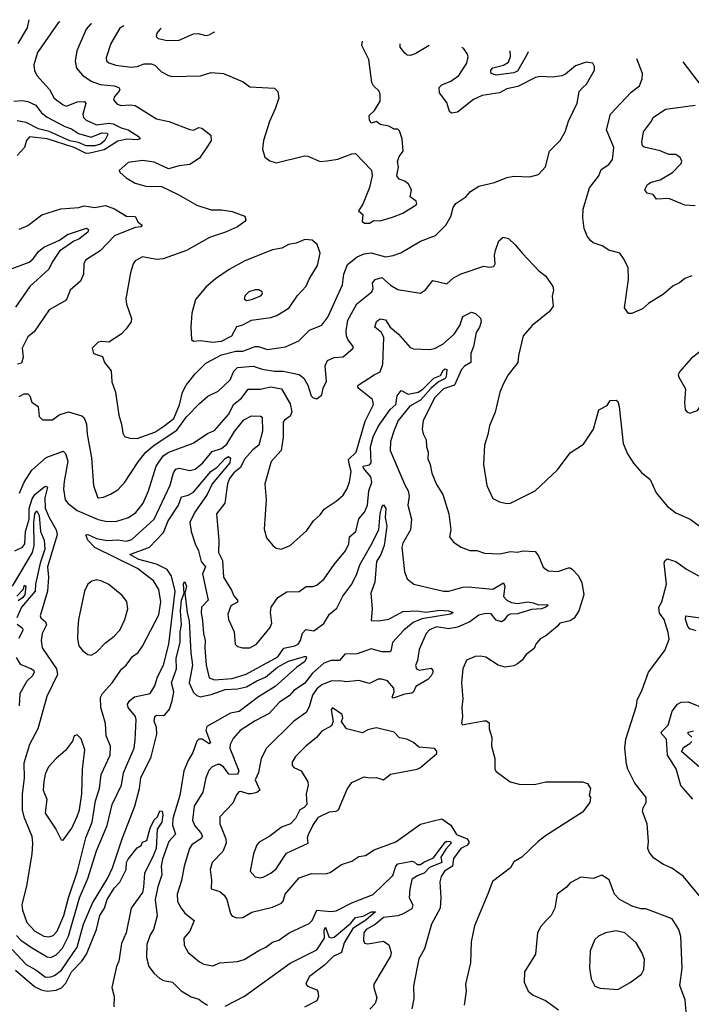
# Model space of a CAD drawing. Extents: x 1268547 to 1425625, y 515768 to 616754.
# Tile 405 of 507: x 1353988 to 1357802, y 605330 to 610921. Entities that reach past the tile are written whole.
import ezdxf

# ---------------------------------------------------------------- set-up
doc = ezdxf.new("R2010")
doc.units = 0

msp = doc.modelspace()

# ---------------------------------------------------------------- linework, layer by layer
at = {"layer": '0CON10XD'}
for points in [[(1354216.9, 610909.5), (1354207.4, 610902.6), (1354088.9, 610735), (1354069.4, 610665), (1354073.2, 610633.2), (1354085.7, 610605), (1354157.8, 610525), (1354184.5, 610475), (1354235, 610436.7), (1354255, 610430.8), (1354315, 610454.4), (1354356.1, 610456.1), (1354363.2, 610445), (1354346.2, 610385), (1354351.2, 610365), (1354365, 610349.7), (1354425, 610324.8), (1354495, 610332.6), (1354519.2, 610329.2), (1354565, 610306.3), (1354605, 610295.9), (1354666.5, 610255), (1354673.1, 610245), (1354655, 610239.5), (1354596.9, 610243.1), (1354545, 610230.6), (1354467.6, 610182.4), (1354386.9, 610163.1), (1354365, 610160.8), (1354296.9, 610195), (1354145, 610244.2), (1354045, 610255.6), (1354027.5, 610235), (1354015.4, 610194.6), (1353975, 610150.6)], [(1354039.8, 610921), (1354030.7, 610875), (1353978, 610785)], [(1354395.9, 610898), (1354390.6, 610895), (1354365, 610867.1), (1354313.8, 610745), (1354302.7, 610685), (1354311.5, 610645), (1354345.3, 610605.3), (1354395, 610571.5), (1354445, 610552.6), (1354524.5, 610544.5), (1354551.5, 610535), (1354557.1, 610525), (1354553.1, 610515), (1354526.2, 610485), (1354520.6, 610465), (1354541.2, 610441.2), (1354565, 610433.5), (1354615, 610437.5), (1354645, 610432.9), (1354765, 610358.5), (1354835, 610342.9), (1354955, 610298.1), (1354975, 610294.4), (1355005, 610309.1), (1355022.5, 610305), (1355074.4, 610264.4), (1355075.7, 610234.3), (1355057.5, 610205), (1355010, 610135), (1354955, 610099.2), (1354895, 610092), (1354834.4, 610074.4), (1354752.4, 610112.4), (1354685, 610121.4), (1354605, 610109.2), (1354553.3, 610065), (1354556.7, 610055), (1354593.2, 610023.2), (1354643.6, 609993.6), (1354705, 609975.6), (1354793.4, 609973.4), (1354888.3, 609928.3), (1354995, 609868), (1355075, 609840.8), (1355135, 609840.8), (1355195, 609832), (1355267.5, 609805), (1355272.5, 609785), (1355266.2, 609775), (1355226.2, 609745), (1355156.4, 609713.6), (1355066, 609685), (1354935, 609610.8), (1354803.4, 609563.4), (1354765, 609559.1), (1354685, 609574.2), (1354645, 609552.5), (1354633.1, 609535), (1354617.4, 609482.6), (1354591.9, 609335), (1354595.6, 609305), (1354624.2, 609225), (1354621.2, 609205), (1354594, 609165), (1354565, 609136), (1354495, 609090), (1354455, 609094), (1354435, 609090), (1354400, 609055), (1354407.5, 609025), (1354458, 609008), (1354470.8, 608975), (1354507.3, 608927.3), (1354510.8, 608865), (1354533.1, 608805), (1354552.1, 608675), (1354567.1, 608625), (1354573.9, 608573.9), (1354584.2, 608555), (1354613.8, 608543.8), (1354655, 608543.4), (1354755, 608578.4), (1354807.9, 608612.1), (1354863.2, 608656.8), (1354895.9, 608734.1), (1354912.1, 608805), (1354934.3, 608845.7), (1354985, 608910), (1355045, 608970.7), (1355135, 609018), (1355215, 609038.2), (1355255, 609038), (1355325, 609065.3), (1355345, 609065.3), (1355395, 609049.1), (1355497.2, 609062.8), (1355573, 609097), (1355635, 609158.1), (1355704.6, 609185.4), (1355738.3, 609231.7), (1355821.2, 609415), (1355829.4, 609475), (1355849.6, 609530.4), (1355904.4, 609575), (1355945, 609591.1), (1355985, 609596.2), (1356065, 609574.7), (1356108.6, 609581.4), (1356152.6, 609597.4), (1356265, 609662.5), (1356350, 609695), (1356408, 609755), (1356437.2, 609802.8), (1356450.8, 609855), (1356465, 609878), (1356522, 609915), (1356548.8, 609945), (1356595, 609975.6), (1356685, 609997.1), (1356754.5, 610025.5), (1356795, 610032), (1356885, 610028.6), (1356935, 610042), (1356974.5, 610085.5), (1356998.1, 610175), (1357057.1, 610235), (1357086.3, 610283.7), (1357104.6, 610345.4), (1357155, 610446.2), (1357165, 610513.8), (1357185, 610534.4), (1357206.4, 610555), (1357253.3, 610635), (1357253.1, 610655), (1357243.3, 610673.3), (1357205, 610680.6), (1357145, 610658.6), (1357088.6, 610611.4), (1357067.8, 610602.2), (1357015, 610594), (1356945, 610597.7), (1356917, 610593), (1356817.9, 610542.1), (1356755, 610527.5), (1356713.3, 610505), (1356615, 610490), (1356565, 610466.9), (1356475, 610395.2), (1356440.1, 610390.1), (1356429.1, 610399.1), (1356415, 610450), (1356371.9, 610505), (1356370, 610535), (1356385, 610551.4), (1356437.7, 610572.3), (1356481.5, 610605), (1356526.9, 610675), (1356535, 610710), (1356532, 610725), (1356510.8, 610755), (1356499.4, 610762.2)], [(1354579.2, 610886.1), (1354557.4, 610872.6), (1354505.5, 610785), (1354480, 610705), (1354482.3, 610687.7), (1354495.3, 610675.3), (1354535, 610661.8), (1354621.7, 610651.7), (1354655, 610655.4), (1354695, 610670.8), (1354735, 610670.5), (1354755, 610662.5), (1354793.8, 610625), (1354833.2, 610603.2), (1354855, 610598.6), (1355015, 610603.1), (1355075, 610621.1), (1355145, 610615.5), (1355258, 610568), (1355295, 610540), (1355435, 610532), (1355453.9, 610513.9), (1355459.2, 610475), (1355440, 610415), (1355407.2, 610342.8), (1355372.5, 610235), (1355367.5, 610185), (1355381.2, 610141.2), (1355408.8, 610118.8), (1355445, 610108.8), (1355605, 610148.8), (1355625, 610146.2), (1355695, 610116.4), (1355735, 610118.8), (1355795, 610128.8), (1355875, 610160), (1355895, 610160.8), (1355986.9, 610066.9), (1355989.2, 610035), (1355975, 609967.5), (1355936.5, 609873.5), (1355912.5, 609835), (1355937.5, 609815), (1355933.8, 609775), (1355946.1, 609766.1), (1355975, 609766), (1355999.4, 609780.6), (1356035, 609779.1), (1356105, 609799.1), (1356165, 609821.5), (1356240.3, 609869.7), (1356244.2, 609875.8), (1356239.8, 609889.8), (1356206.2, 609915), (1356214, 609955), (1356196.5, 609986.5), (1356175, 610004), (1356143.3, 610015), (1356130, 610035), (1356138.8, 610085), (1356133.3, 610115), (1356143.8, 610145), (1356165.7, 610175), (1356160.6, 610245), (1356145, 610290), (1356135, 610300), (1356115, 610300), (1356085, 610315.7), (1356035.8, 610325.8), (1356015, 610342.5), (1355985, 610332.5), (1355975, 610350), (1355973.9, 610376.1), (1356003.3, 610405), (1356035, 610457.5), (1356036.1, 610496.1), (1356030, 610515), (1355997.5, 610545), (1355987.5, 610565), (1355971.5, 610695), (1355931.2, 610775), (1355935.7, 610798.6)], [(1354792.7, 610872.4), (1354783.5, 610865), (1354767.5, 610845), (1354763.3, 610825), (1354775, 610814.6), (1354825, 610803.2), (1354895, 610804.7), (1354975, 610840), (1355002.7, 610842.7), (1355045, 610832), (1355065, 610834.2), (1355090, 610850), (1355097.5, 610852.7)], [(1356313.3, 610774.2), (1356235, 610726.7), (1356205, 610717.5), (1356189.5, 610719.5), (1356175, 610730), (1356148.6, 610765), (1356148.6, 610784.8)], [(1356875.4, 610737.9), (1356869.2, 610720.8), (1356815, 610628.2), (1356795, 610619.7), (1356695, 610605.7), (1356666.2, 610615), (1356663.8, 610635), (1356675, 610647.1), (1356735, 610662.6), (1356765, 610679.6), (1356775, 610712.5), (1356773.8, 610744.5)], [(1357805, 609465.8), (1357765, 609451.4), (1357735, 609425.8), (1357700, 609410), (1357645, 609361.9), (1357560, 609310), (1357525, 609280), (1357465, 609253.3), (1357445, 609252.5), (1357423.9, 609283.9), (1357445.7, 609445.7), (1357443.3, 609513.3), (1357416.7, 609565), (1357396.1, 609596.1), (1357335, 609612.9), (1357296.8, 609636.8), (1357245, 609654.2), (1357231.2, 609665), (1357211.7, 609691.7), (1357194.3, 609735), (1357187.1, 609795), (1357189.2, 609845), (1357223.8, 609966.2), (1357277.5, 610035), (1357290.5, 610069.5), (1357335, 610099.4), (1357355, 610126.7), (1357361.9, 610195), (1357320.9, 610295), (1357343.8, 610385), (1357460.7, 610509.3), (1357508, 610545), (1357524.3, 610585), (1357525.7, 610615), (1357492.2, 610698.1)], [(1357861.2, 610545), (1357755.8, 610681.1)], [(1353955, 610457.4), (1354001.7, 610461.7), (1354035, 610456.5), (1354079.2, 610435), (1354112.8, 610392.8), (1354145, 610367.8), (1354245, 610314.7), (1354281.8, 610301.8), (1354321.5, 610275), (1354395, 610254.2), (1354455, 610277.6), (1354485, 610276.7), (1354488.1, 610268.1), (1354472, 610235), (1354446.5, 610215), (1354415.5, 610204.5), (1354365, 610203.8), (1354322.7, 610222.7), (1354272.7, 610232.7), (1354155.9, 610285.9), (1354095, 610300.7), (1354025, 610336.7), (1353975, 610346.4)], [(1357825, 609864.3), (1357765, 609868.6), (1357675, 609905.6), (1357605, 609901.2), (1357585, 609927.5), (1357552.5, 609935), (1357538.8, 609955), (1357554.3, 609985.7), (1357575, 609999.2), (1357625, 610011.4), (1357696.5, 610053.5), (1357745.6, 610105), (1357748.3, 610118.3), (1357739.1, 610139.1), (1357715, 610155.7), (1357675, 610156), (1357625, 610176.2), (1357535, 610196.2), (1357526.2, 610205), (1357522, 610225), (1357531.2, 610285), (1357575.7, 610344.3), (1357585, 610366.2), (1357655, 610412.2), (1357825, 610435.8)], [(1353985, 609730.8), (1354035, 609752.2), (1354115, 609812.2), (1354222.4, 609847.6), (1354325, 609854.7), (1354355, 609864.7), (1354415, 609854.6), (1354475, 609865.2), (1354527.2, 609847.2), (1354595.2, 609805.2), (1354645, 609803.1), (1354661.3, 609771.3), (1354684.5, 609755), (1354675.6, 609745), (1354645, 609741.8), (1354526.5, 609693.5), (1354445, 609608.9), (1354361.4, 609555), (1354352.5, 609535), (1354350.4, 609475), (1354333.4, 609436.6), (1354274.2, 609385), (1354256, 609335), (1354246.2, 609325), (1354155, 609273.3), (1354071.1, 609148.9), (1354035, 609120), (1354003.1, 609055), (1354008, 609005), (1353999.2, 608970.8), (1353975.9, 608964.1)], [(1353915, 609496.4), (1354041.8, 609545), (1354065, 609562.8), (1354095, 609604.7), (1354125, 609628.8), (1354215, 609668.1), (1354259.1, 609700.9), (1354322.5, 609722.5), (1354367.6, 609737.6), (1354379.2, 609729.2), (1354374.7, 609715), (1354325.1, 609674.9), (1354295, 609664.1), (1354215, 609606), (1354172.9, 609545), (1354153.4, 609505), (1354045.4, 609405), (1353965, 609288.9)], [(1353985, 608781.2), (1354013, 608797), (1354035, 608796), (1354045.8, 608785), (1354058.3, 608748.3), (1354094.2, 608724.2), (1354098.5, 608668.5), (1354118.3, 608648.3), (1354175, 608648.1), (1354211.9, 608678.1), (1354265.7, 608694.3), (1354340.9, 608670.9), (1354355, 608660), (1354368.5, 608625), (1354372.1, 608567.9), (1354396.8, 608433.2), (1354406.8, 608275), (1354429.6, 608209.6), (1354435.5, 608205.5), (1354465, 608209.3), (1354505, 608226.1), (1354545, 608251.5), (1354585.6, 608295), (1354660.5, 608409.5), (1354704.7, 608465), (1354751.8, 608505), (1354880.2, 608589.8), (1354935, 608665.5), (1355008.8, 608741.2), (1355056.1, 608783.9), (1355115, 608812.2), (1355183.6, 608876.4), (1355203.6, 608925), (1355225, 608946.6), (1355315, 608952.6), (1355365, 608936.2), (1355435, 608924.3), (1355485, 608924.8), (1355576.2, 608906.2), (1355602.9, 608885), (1355624.4, 608845), (1355644, 608785), (1355655, 608773.8), (1355675, 608768.8), (1355705, 608790), (1355711.7, 608828.3), (1355731.3, 608868.7), (1355722.9, 608955), (1355737.1, 608985), (1355775, 609002.5), (1355825, 609005.8), (1355882, 609055), (1355882.5, 609065), (1355852.3, 609105), (1355844.6, 609125.4), (1355841.8, 609155), (1355852.4, 609215), (1355902.2, 609307.8), (1355987.3, 609375), (1355995.4, 609395), (1355992.1, 609425), (1356007.1, 609445), (1356045, 609456.6), (1356095, 609413.1), (1356135, 609388.1), (1356265, 609368), (1356293.6, 609386.4), (1356335, 609440.8), (1356415, 609420.6), (1356452, 609455), (1356495, 609478), (1356625, 609520.8), (1356655, 609516), (1356680.5, 609519.5), (1356689.2, 609535), (1356684.5, 609584.5), (1356690.5, 609609.5), (1356710, 609665), (1356734.5, 609685.5), (1356765, 609678.1), (1356803, 609643), (1356843.1, 609593.1), (1356937.5, 609495), (1356975.5, 609465.5), (1357015.4, 609405.4), (1357019.4, 609385), (1357011.4, 609351.4), (1357017.1, 609295), (1356996.6, 609263.4), (1356898, 609185), (1356848, 609125), (1356821.2, 609015), (1356817.5, 608975), (1356763.1, 608905), (1356736, 608855), (1356715.7, 608805), (1356688, 608692), (1356655.5, 608615), (1356647.8, 608565), (1356628.9, 608505), (1356623.3, 608395), (1356640.6, 608275), (1356675, 608202.5), (1356712.6, 608182.6), (1356755, 608173.3), (1356775, 608175.7), (1356836.7, 608205), (1356916, 608245), (1357042, 608365), (1357115, 608461.2), (1357189.5, 608510.5), (1357246.7, 608595), (1357277.5, 608705), (1357325, 608730), (1357341.7, 608758.3), (1357375, 608760), (1357385, 608752.5), (1357391.9, 608725), (1357415.6, 608515), (1357440, 608455), (1357475, 608403.3), (1357520.3, 608350.3), (1357569.3, 608309.3), (1357603.3, 608235), (1357665, 608158.6), (1357715, 608120), (1357795.4, 608085.4), (1357870.3, 608030.3)], [(1355085, 609090), (1355115, 609094), (1355135, 609096), (1355194, 609125), (1355221.9, 609178.1), (1355255, 609187.5), (1355305, 609214.1), (1355415, 609229.6), (1355449.1, 609240.9), (1355518.1, 609285), (1355565.3, 609354.7), (1355615, 609407.1), (1355632.5, 609447.5), (1355679.6, 609525), (1355695.6, 609595), (1355676.9, 609645), (1355649.3, 609669.3), (1355607.4, 609672.6), (1355558.7, 609651.3), (1355515, 609643.6), (1355476.3, 609623.7), (1355425, 609614.7), (1355267.7, 609552.3), (1355177.8, 609502.2), (1355100, 609450), (1355045, 609402.9), (1354987.3, 609332.7), (1354966.5, 609255), (1354960, 609175), (1354964.3, 609104.3), (1354975, 609096.2), (1355015, 609099.2), (1355085, 609090)], [(1355276.7, 609326.7), (1355305, 609332.5), (1355356.9, 609353.1), (1355366.5, 609365), (1355365.4, 609375.4), (1355346.9, 609386.9), (1355325, 609387.3), (1355290, 609375), (1355268.9, 609355), (1355263.1, 609335), (1355276.7, 609326.7)], [(1353987.4, 608232.6), (1354013.8, 608295), (1354057.4, 608362.6), (1354138.6, 608435), (1354235, 608471.5), (1354248.5, 608458.5), (1354262.5, 608415), (1354240.6, 608299.4), (1354237.2, 608255), (1354247.3, 608195), (1354262.9, 608172.9), (1354314.1, 608134.1), (1354435, 608083.5), (1354475, 608074), (1354535, 608071.2), (1354606.6, 608093.4), (1354648, 608122), (1354688.9, 608175), (1354720, 608245), (1354763.6, 608385), (1354802.6, 608445), (1354835, 608465.2), (1354973.7, 608516.3), (1355055, 608571.8), (1355095, 608587.8), (1355175, 608680), (1355205, 608737.9), (1355248.6, 608771.4), (1355285, 608823.6), (1355355, 608823.7), (1355379.3, 608829.3), (1355415, 608836.2), (1355475.5, 608825.5), (1355525, 608740.4), (1355534.8, 608695), (1355525, 608668.8), (1355492.4, 608647.6), (1355483.8, 608635), (1355485, 608550), (1355473.2, 608475), (1355417, 608413), (1355380.9, 608285), (1355388.1, 608195), (1355377.5, 608027.5), (1355389.3, 607979.3), (1355426.7, 607935), (1355445, 607920), (1355474.1, 607914.1), (1355525, 607936), (1355619.8, 608020.2), (1355656, 608075), (1355695, 608108.8), (1355717.9, 608142.1), (1355785, 608186), (1355825, 608220.8), (1355846.7, 608255), (1355860.5, 608295), (1355871.2, 608355), (1355859, 608399), (1355856.5, 608423.5), (1355898.8, 608465), (1355949.7, 608640.3), (1355997.3, 608735), (1355991.4, 608765), (1355916.9, 608825), (1355908.6, 608835), (1355910, 608845), (1356000.6, 608905), (1356035, 608921.1), (1356051.4, 608965), (1356056.8, 609116.8), (1356043.8, 609143.8), (1356004.5, 609175), (1356015, 609206.9), (1356035, 609222.2), (1356065, 609217.5), (1356091.8, 609175), (1356140, 609135), (1356205, 609058.6), (1356225, 609051.9), (1356315, 609047.5), (1356345, 609054.2), (1356392.1, 609077.9), (1356455, 609135.6), (1356487.8, 609185), (1356504.6, 609235.4), (1356555, 609260.6), (1356576.7, 609253.3), (1356605.3, 609225.3), (1356608.6, 609205), (1356599.7, 609175), (1356580, 609145), (1356565.3, 609065), (1356550.5, 609025), (1356551.1, 608975), (1356515, 608953.5), (1356497.9, 608935), (1356457.1, 608845), (1356395, 608824.2), (1356346.7, 608775), (1356279.4, 608645), (1356273.3, 608595), (1356278.9, 608568.9), (1356297.1, 608535), (1356298.9, 608495), (1356307.8, 608465), (1356307, 608427), (1356320, 608395), (1356329.4, 608345), (1356355, 608282), (1356390.5, 608225), (1356425.8, 608115), (1356437.5, 608025), (1356430, 607985), (1356451.2, 607955), (1356495, 607926), (1356545, 607906), (1356585, 607907.5), (1356628.3, 607891.7), (1356715, 607888.6), (1356775, 607900.6), (1356815, 607896.7), (1356845, 607904.2), (1356915, 607901.2), (1356935, 607876.7), (1356961.9, 607811.9), (1356990.5, 607790.5), (1357045, 607787.5), (1357105, 607808.8), (1357115, 607808.8), (1357128.3, 607798.3), (1357160, 607765), (1357180.8, 607725), (1357192.9, 607655), (1357164, 607565), (1357137, 607523), (1357115, 607507.5), (1357056.7, 607495), (1357041.2, 607475), (1356976.9, 607423.1), (1356944.6, 607405.4), (1356919.2, 607375), (1356909.4, 607350.6), (1356865, 607316.2), (1356842, 607285), (1356815, 607262.5), (1356795, 607252.5), (1356745, 607243.8), (1356705, 607256.2), (1356635, 607302), (1356605, 607307.5), (1356575, 607305.8), (1356526.2, 607285), (1356504.2, 607235), (1356497.5, 607155), (1356505.8, 607065), (1356498.8, 607015), (1356502.5, 606965), (1356497.5, 606925), (1356505, 606917.5), (1356520.7, 606920.7)], [(1357795, 608686.7), (1357815, 608693.3), (1357837.7, 608702.3), (1357866.7, 608743.3), (1357914, 608785), (1357985, 608869.2), (1358018.8, 608895), (1358075, 608922), (1358115, 608950), (1358130.8, 608995), (1358123.3, 609035), (1358064.2, 609104.2), (1358015, 609120.8), (1357933.7, 609086.3), (1357870.5, 609049.5), (1357802.5, 608997.5), (1357735, 608921.2), (1357728.6, 608905), (1357731.3, 608891.3), (1357770, 608825), (1357763.8, 608745), (1357768.3, 608708.3), (1357777.5, 608695), (1357795, 608686.7)], [(1353961.6, 607905), (1354005, 607926), (1354018.4, 607945), (1354022.1, 608015), (1354041.5, 608085), (1354042.8, 608145), (1354059.3, 608200.7), (1354075.3, 608224.7), (1354125, 608267.1), (1354135, 608271.5), (1354146.8, 608266.8), (1354131, 608205), (1354133.5, 608146.5), (1354155, 608094.5), (1354196.3, 608025), (1354201.9, 607995), (1354147, 607815), (1354151.9, 607755), (1354146.7, 607675), (1354105.6, 607535.6), (1354109.2, 607525), (1354135, 607502), (1354140, 607485), (1354115.4, 607434.6), (1354110, 607395), (1354116.7, 607355), (1354196.7, 607235), (1354203.4, 607203.4), (1354142.4, 607077.6), (1354091.5, 606895), (1354043.8, 606805), (1354011.6, 606698.4), (1354014.2, 606615), (1354003.4, 606523.4), (1354002.4, 606435), (1354012.6, 606395), (1354056.7, 606285), (1354060.5, 606245), (1354058, 606182), (1354026.6, 606003.4), (1354000, 605895), (1354003.9, 605865), (1354029.5, 605795), (1354075, 605744.7), (1354125, 605717.4), (1354155, 605712.5), (1354179, 605721), (1354200.8, 605745), (1354238.8, 605835), (1354264.9, 605935.1), (1354315.9, 606085), (1354364, 606275), (1354400.8, 606365), (1354418.7, 606485), (1354441.2, 606555), (1354450.8, 606635), (1354502.5, 606745), (1354503.8, 606795), (1354480, 606855), (1354476.2, 606925), (1354448.5, 607015), (1354447.1, 607072.9), (1354459.5, 607095), (1354514.4, 607155), (1354566.2, 607233.8), (1354593.1, 607255), (1354613.1, 607285), (1354628.6, 607305), (1354661.5, 607328.5), (1354685, 607364.3), (1354779, 607541), (1354789.2, 607615), (1354778.5, 607685), (1354748.2, 607735), (1354658.2, 607805), (1354414.7, 607924.7), (1354376, 607965), (1354364.6, 607995), (1354375, 607997.1), (1354424.5, 607974.5), (1354484.5, 607964.5), (1354545, 607966.8), (1354595, 607959.6), (1354625, 607968.9), (1354751.6, 608085), (1354842.9, 608277.1), (1354861.5, 608348.5), (1354875, 608368.5), (1354895, 608374.7), (1354955, 608360.3), (1354985, 608368.1), (1355028.8, 608405), (1355081.5, 608468.5), (1355135, 608486.1), (1355165, 608511), (1355207.5, 608582.5), (1355261.8, 608648.2), (1355305, 608670.6), (1355355, 608670), (1355364.6, 608664.6), (1355368.2, 608585), (1355345.6, 608505), (1355312.3, 608477.7), (1355264.5, 608425), (1355242, 608378), (1355205, 608347.7), (1355180.6, 608315), (1355168.2, 608285), (1355153.5, 608175), (1355105.7, 608115), (1355119.6, 607965), (1355117.7, 607895), (1355139.4, 607849.4), (1355146.5, 607755), (1355192.2, 607682.2), (1355205, 607649.2), (1355226.2, 607625), (1355225, 607612.5), (1355187.5, 607592.5), (1355170.5, 607545), (1355174.6, 607514.6), (1355205.6, 607445), (1355212.5, 607375), (1355225, 607362.5), (1355253.4, 607353.4), (1355295, 607354.5), (1355332.9, 607375), (1355411.1, 607468.9), (1355421.1, 607495), (1355412.2, 607555), (1355415.6, 607585), (1355455, 607640.8), (1355505, 607672.5), (1355575, 607674.2), (1355615, 607703.1), (1355652.9, 607702.9), (1355675, 607710.6), (1355717.5, 607745), (1355775, 607828), (1355839.6, 607905), (1355858.2, 607945), (1355862.2, 607985), (1355897.9, 608015), (1355915, 608086.7), (1355946.3, 608123.7), (1355963.7, 608165), (1355971.7, 608245), (1355987.4, 608295), (1355982.4, 608325), (1355940.9, 608375), (1355939.2, 608385), (1355975, 608393.4), (1355983.9, 608405), (1355980.2, 608495), (1355995, 608552.2), (1356025, 608610.4), (1356092.4, 608707.6), (1356123.6, 608735), (1356132.9, 608785), (1356155, 608816), (1356194.1, 608794.1), (1356251.9, 608805), (1356277.7, 608822.3), (1356340.3, 608885), (1356378.7, 608901.3), (1356395, 608932.6), (1356405, 608939.2), (1356414.4, 608935), (1356410.5, 608895), (1356405, 608883.8), (1356366.3, 608863.7), (1356322.6, 608827.4), (1356265, 608761.4), (1356204, 608726), (1356138.1, 608645), (1356115, 608590)], [(1356115, 608590), (1356093.5, 608525), (1356093.1, 608475), (1356175, 608280), (1356195.3, 608245), (1356200.4, 608215), (1356192.9, 608165), (1356214.4, 608085), (1356207.8, 608025), (1356165, 607949.2), (1356157.9, 607925), (1356174.4, 607785), (1356188.8, 607745), (1356226.5, 607716.5), (1356395, 607675.6), (1356425, 607675.6), (1356505, 607698.2), (1356535, 607700.5), (1356675, 607686.6), (1356735, 607723.7), (1356744.1, 607705), (1356736.8, 607645), (1356754.2, 607624.2), (1356780.8, 607610.8), (1356815, 607605.5), (1356875, 607615.6), (1356905, 607609.4), (1356935, 607599.2), (1356985, 607600.8), (1356986.9, 607595), (1356977, 607585), (1356952, 607575), (1356895, 607572.4), (1356815, 607546.9), (1356774.5, 607545), (1356756.6, 607535), (1356739.7, 607510.3), (1356725, 607501), (1356695, 607510.7), (1356665, 607547.1), (1356635, 607549.4), (1356595, 607539.6), (1356545, 607501.8), (1356475, 607472.1), (1356425, 607462.8), (1356355, 607474), (1356315, 607456.2), (1356296.4, 607435), (1356257.5, 607345), (1356247.2, 607282.8), (1356235.5, 607254.5), (1356242.1, 607235), (1356257, 607227), (1356325, 607238.1), (1356335, 607225.5), (1356335, 607214.4), (1356325.6, 607195), (1356305.3, 607174.7), (1356238.2, 607135), (1356225.7, 607104.3), (1356215, 607096), (1356175, 607091.9), (1356108.8, 607068.8), (1356104.6, 607074.6), (1356114.7, 607105), (1356113.5, 607125), (1356076.3, 607166.3), (1356045.8, 607175.8), (1356025, 607176), (1355975, 607151.2), (1355915, 607169.2), (1355845, 607161.8), (1355805, 607167.2), (1355755, 607164.7), (1355705, 607144.7), (1355675, 607120.9), (1355651.1, 607085), (1355631.7, 607018.3), (1355615, 606987.8), (1355544, 606936), (1355389.5, 606785), (1355358.9, 606725), (1355343.8, 606646.2), (1355326.2, 606605), (1355352.5, 606545), (1355335, 606532.1), (1355305, 606525.3), (1355285, 606525.4), (1355245, 606538.9), (1355233.8, 606536.2), (1355219.7, 606520.3), (1355198.7, 606471.3), (1355125.8, 606395), (1355124.6, 606355), (1355159.5, 606269.5), (1355161.2, 606245), (1355142.6, 606197.4), (1355081.4, 606135), (1355069.5, 606095), (1355077.3, 606035), (1355076.1, 605986.1), (1355125, 605971.1), (1355149.2, 605949.2), (1355165.4, 605925), (1355186, 605845), (1355195, 605830), (1355221.2, 605821.2), (1355255, 605823.1), (1355306.6, 605853.4), (1355425, 605881.2), (1355475, 605903.8), (1355484.7, 605915.3), (1355496.2, 605955), (1355575, 606047.8), (1355645, 606072.1), (1355725, 606070.5), (1355751.7, 606078.3), (1355815, 606123.1), (1355875, 606142.5), (1355915, 606168.8), (1355952.5, 606175), (1356002.1, 606207.9), (1356125, 606252.5), (1356265, 606352.2), (1356338.6, 606371.4), (1356385, 606383.3), (1356437.6, 606347.6), (1356469.2, 606295), (1356529.4, 606269.4), (1356539.3, 606255), (1356538.8, 606245), (1356528, 606232), (1356493.2, 606215), (1356452.7, 606157.3), (1356446.6, 606115), (1356400.3, 606085), (1356382.7, 606055), (1356374.5, 606025), (1356380.5, 605935), (1356375.5, 605875), (1356326.5, 605785), (1356288, 605645), (1356255, 605587.5), (1356224.4, 605435), (1356226.8, 605363.2), (1356215.8, 605305)], [(1353970.6, 605720.6), (1353995, 605693.7), (1354055, 605652.2), (1354145, 605600.3), (1354165, 605595.3), (1354195, 605610.8), (1354230.8, 605649.2), (1354265, 605717.3), (1354327.2, 605935), (1354374.9, 606045.1), (1354425, 606201.9), (1354484.4, 606345.6), (1354514.1, 606465), (1354566.5, 606575), (1354578, 606645), (1354624.4, 606754.4), (1354637.6, 606785), (1354645, 606832.5), (1354650, 606945), (1354646.2, 606965), (1354603.5, 607015), (1354601.5, 607035), (1354613.8, 607055), (1354640, 607075), (1354729.2, 607095), (1354755, 607139.2), (1354770.6, 607189.4), (1354804.7, 607255.3), (1354835.2, 607375.2), (1354870.5, 607675), (1354850.5, 607760.5), (1354825, 607798.6), (1354765, 607829.8), (1354664.9, 607854.9), (1354613.8, 607885), (1354725.6, 607925), (1354805, 608008.2), (1354832.1, 608075), (1354890.4, 608165), (1354908, 608212), (1354945, 608220.4), (1354975, 608238.8), (1355074.7, 608355.3), (1355109.5, 608380.5), (1355155, 608429.2), (1355175, 608440.7), (1355185, 608431.1), (1355181.3, 608405), (1355081.9, 608285), (1355053.1, 608225), (1354982.9, 608125), (1354953.7, 608065), (1354962.5, 608015), (1354984.7, 607945), (1355004.6, 607905), (1355019.6, 607845), (1355044.1, 607815), (1355025.8, 607775), (1355059.1, 607625), (1355020, 607585), (1355018.6, 607555), (1355027.2, 607507.2), (1355032.2, 607435), (1355041.7, 607395), (1355039.3, 607355), (1355048.1, 607255), (1355064.7, 607184.7), (1355095, 607171.9), (1355195, 607179.5), (1355275, 607204.8), (1355455, 607303), (1355487.8, 607352.2), (1355550.8, 607365), (1355570.4, 607375), (1355583.6, 607395), (1355595, 607437.1), (1355612.7, 607457.3), (1355658.8, 607451.2), (1355715, 607491.8), (1355748.4, 607545), (1355789.9, 607580.1), (1355823.3, 607646.7), (1355873.7, 607716.3), (1355902.9, 607775), (1355919.2, 607825), (1355985, 607939.6), (1356027.3, 608025), (1356035.5, 608115.5), (1356045, 608152.9), (1356055, 608165.6), (1356067.5, 608145), (1356063.8, 608093.8), (1356073.1, 608045), (1356058.1, 607935), (1356039.6, 607885), (1356014.2, 607845), (1356005, 607726.7), (1355982.2, 607665), (1355990.8, 607575), (1355985, 607510), (1356027.8, 607507.8), (1356085, 607516.1), (1356165, 607560.8), (1356245, 607563.3), (1356295, 607556.5), (1356375, 607567.9), (1356424.2, 607564.2), (1356449.2, 607555), (1356435, 607544.4), (1356271.9, 607518.1), (1356222.1, 607497.9), (1356169.6, 607455), (1356104.8, 607385.2), (1356096.1, 607335), (1356089.5, 607330.5), (1356045, 607331.9), (1355985, 607348.2), (1355905, 607320), (1355835, 607318.7), (1355805, 607282), (1355757.4, 607282.6), (1355715, 607267.3), (1355650.4, 607209.6), (1355605, 607151.5), (1355545, 607112.2), (1355517.9, 607082.1), (1355462.9, 607045), (1355405, 606980.9), (1355325, 606939.6), (1355240.8, 606885), (1355200.5, 606839.5), (1355184.6, 606805), (1355182.3, 606785), (1355232.6, 606655), (1355225.7, 606635), (1355176.2, 606636.2), (1355145, 606678.7), (1355125, 606691.5), (1355112.3, 606692.3), (1355081.8, 606678.2), (1355063.1, 606656.9), (1355046.2, 606615), (1355028.2, 606535), (1354978.5, 606455), (1354969.3, 606375), (1354982.8, 606342.8), (1355015.9, 606305), (1355026, 606284), (1355019.4, 606270.6), (1354966.2, 606235), (1354952.7, 606215), (1354922.5, 606115), (1354908, 606032), (1354883.1, 605955), (1354884.2, 605914.2), (1354904.6, 605875), (1354926.9, 605846.9), (1354978.6, 605805), (1354955, 605745.7), (1354920, 605705), (1354923.1, 605665), (1354944.4, 605625), (1355010.2, 605570.2), (1355035, 605556.9), (1355085, 605547.8), (1355125.4, 605564.6), (1355225, 605573.1), (1355263.3, 605585), (1355346, 605635), (1355387.1, 605655), (1355425, 605683.5), (1355460, 605695), (1355519.2, 605735), (1355631.5, 605788.5), (1355649.2, 605805), (1355675.8, 605864.2), (1355755, 605856.9), (1355785, 605860), (1355875, 605906.7), (1355995, 605953.8), (1356107.8, 606062.2), (1356125.2, 606115), (1356135, 606127), (1356215, 606143.1), (1356229, 606139), (1356245, 606123.4), (1356265, 606123.8), (1356282.7, 606137.3), (1356339.2, 606160.8), (1356405, 606249.8), (1356415, 606256), (1356434.3, 606255), (1356439.3, 606245), (1356408.3, 606211.7), (1356380, 606165), (1356385.7, 606135), (1356315, 606105.9), (1356285.8, 606074.2), (1356245, 606059.8), (1356215, 606038.4), (1356204.6, 605984.6), (1356200.2, 605935), (1356220.3, 605895), (1356215, 605871.3), (1356167, 605843), (1356135, 605831.8), (1356055, 605823.6), (1356006.8, 605783.2), (1355955.5, 605755), (1355943.1, 605735), (1355940, 605695), (1355947.5, 605677.5), (1355965, 605674.2), (1356055, 605688.6), (1356085, 605667.1), (1356097.7, 605625), (1356095, 605602.5), (1356000, 605445), (1355999.5, 605425), (1356016.2, 605366.2), (1356006.2, 605335), (1355977, 605303)], [(1353947.4, 607705), (1354060.9, 607895), (1354071, 607935), (1354068.7, 608065), (1354074.3, 608115.7), (1354085, 608131.3), (1354099.2, 608105), (1354105.7, 608015), (1354128.1, 607965), (1354130.4, 607915), (1354104.9, 607835.1), (1354078.6, 607715), (1354075.8, 607675), (1353998.1, 607585), (1353971.9, 607525)], [(1357874, 605915), (1357756.9, 606056.9), (1357692.7, 606102.7), (1357645, 606123.3), (1357589.5, 606159.5), (1357563.6, 606193.6), (1357555.7, 606215), (1357559.4, 606255), (1357551.8, 606355), (1357524.6, 606425), (1357528.2, 606445), (1357546.5, 606475), (1357545.6, 606505), (1357482, 606585), (1357442, 606665), (1357434.3, 606694.3), (1357425.6, 606785), (1357430.4, 606835), (1357491.9, 607025), (1357495, 607057.5), (1357522.9, 607115), (1357559.2, 607215), (1357651.7, 607338.3), (1357676.6, 607403.4), (1357672, 607442), (1357648.1, 607515), (1357621.7, 607551.7), (1357617.5, 607585), (1357635, 607616), (1357660.9, 607715), (1357648.9, 607835), (1357651.3, 607848.7), (1357665, 607858.8), (1357715, 607844.3), (1357775, 607800), (1357935, 607712.9)], [(1353945, 605641.8), (1354025, 605556.5), (1354079.6, 605525), (1354134.7, 605484.7), (1354165, 605485.8), (1354186.5, 605493.5), (1354225, 605524.7), (1354313.9, 605655), (1354350.8, 605785), (1354401.1, 605905), (1354487.2, 606045), (1354514.7, 606105), (1354571.7, 606275), (1354642.9, 606455), (1354668.1, 606555), (1354675.8, 606615), (1354735.6, 606735), (1354766.9, 606863.1), (1354765, 606903.8), (1354752.6, 606935), (1354755, 606964.2), (1354765, 606971.3), (1354805, 606969.5), (1354815, 606974.7), (1354839, 607005), (1354855, 607052.5), (1354863.3, 607105), (1354851, 607155), (1354879.3, 607235), (1354876.9, 607295), (1354899.9, 607385), (1354899.6, 607445), (1354906.6, 607485), (1354902, 607565), (1354907.9, 607625), (1354923.3, 607665), (1354919.6, 607715), (1354925, 607731.2), (1354935.8, 607705), (1354926.7, 607665), (1354938.8, 607555), (1354951.5, 607505), (1354959.5, 607325), (1354970.6, 607255), (1354951.5, 607155), (1354975, 607100.4), (1354993.7, 607083.7), (1355014, 607076), (1355075, 607088.2), (1355155, 607118.1), (1355225, 607121.1), (1355277.3, 607132.7), (1355335, 607167), (1355385, 607188.3), (1355451.9, 607245), (1355515, 607278.7), (1355605, 607305.7), (1355615.3, 607305.3), (1355616.6, 607295), (1355605, 607274.7), (1355562.9, 607245), (1355439.6, 607135), (1355344.2, 607075.8), (1355235, 606993.3), (1355185, 606982.8), (1355052.1, 606907.9), (1355045.9, 606885), (1355072.5, 606815), (1355065, 606809.4), (1355025, 606834.7), (1355005, 606835.3), (1354995, 606824.3), (1354971, 606759), (1354945.2, 606715), (1354921.5, 606655), (1354897.7, 606515), (1354858.9, 606385), (1354856.8, 606346.8), (1354873.8, 606296.2), (1354835, 606254.4), (1354798.9, 606155), (1354792.5, 606115), (1354796.1, 606065), (1354772.6, 605997.4), (1354757.6, 605925), (1354768.6, 605831.4), (1354748.5, 605755), (1354730, 605725), (1354709.6, 605670.4), (1354709.1, 605595), (1354722.5, 605545), (1354752.9, 605505), (1354785, 605477.1), (1354805, 605464.4), (1354855.8, 605455.8), (1354905, 605406.7), (1354963, 605373), (1355005, 605360), (1355024.6, 605344.6), (1355054.4, 605324.4)], [(1353972.9, 607647), (1354007.8, 607685), (1354015, 607709.2), (1354023.3, 607705), (1354017.4, 607655), (1354005, 607637.3), (1353978.8, 607621.2)], [(1354395, 607311.9), (1354425, 607330), (1354475, 607382.5), (1354525, 607420.4), (1354556.5, 607453.5), (1354586.4, 607515), (1354603.4, 607575), (1354597.8, 607617.8), (1354571.2, 607651.2), (1354494.6, 607714.6), (1354455, 607733.3), (1354425, 607739.4), (1354397.6, 607732.4), (1354375, 607716.2), (1354355.6, 607675), (1354323.3, 607515), (1354318.8, 607465), (1354316.2, 607405), (1354323.8, 607365), (1354347.1, 607337.1), (1354375, 607316.9), (1354395, 607311.9)], [(1357831, 607451), (1357795, 607462.3), (1357782.5, 607475), (1357769.5, 607515), (1357770.8, 607535), (1357855, 607524.5)], [(1353975, 607487.8), (1354003.5, 607465), (1354006.6, 607455), (1353982.9, 607407.1)], [(1353968.3, 607298.3), (1353991.7, 607261.7), (1354055.6, 607235), (1354068.2, 607225), (1354070.4, 607215), (1354060.4, 607195), (1354029.6, 607165), (1353988.4, 607095), (1353986.2, 607025)], [(1357811.2, 606495), (1357743.2, 606573.2), (1357717.4, 606667.4), (1357667.1, 606745), (1357661.2, 606835), (1357634.3, 606864.3), (1357631.5, 606875), (1357670.9, 606915), (1357694.5, 606995), (1357725, 607034.4), (1357745, 607045.6), (1357785, 607047.1), (1357845, 607022.9)], [(1355355, 606047.5), (1355375, 606054.2), (1355415, 606074.3), (1355445, 606100), (1355502.7, 606187.3), (1355625.9, 606244.1), (1355623.3, 606275), (1355628.8, 606295), (1355652.5, 606345), (1355685, 606393.3), (1355747.1, 606422.9), (1355785, 606425.8), (1355799.2, 606435), (1355847.6, 606552.4), (1355875, 606588.6), (1355945, 606620.8), (1355975, 606615.7), (1356015, 606618.6), (1356055, 606603.8), (1356095, 606637.1), (1356245, 606664.5), (1356265.4, 606674.6), (1356357.5, 606755), (1356357, 606767), (1356345, 606782.5), (1356255, 606790), (1356225, 606815.8), (1356187.5, 606835), (1356145, 606843.8), (1356115, 606875.8), (1356015, 606900), (1355995, 606895.4), (1355965, 606888.2), (1355935, 606870.7), (1355845, 606893.8), (1355816.7, 606935), (1355823.9, 606956.1), (1355818.8, 606975), (1355765, 607012.5), (1355757.5, 607002.5), (1355768.8, 606935), (1355758.6, 606911.4), (1355705, 606881.4), (1355673.1, 606845), (1355613.4, 606796.6), (1355555, 606737.1), (1355535.8, 606705), (1355536.2, 606685), (1355545, 606674), (1355586.2, 606655), (1355624.1, 606594.1), (1355627.5, 606575), (1355616, 606525), (1355620, 606465), (1355603, 606447), (1355580, 606435), (1355554.4, 606385.6), (1355526.7, 606355), (1355475, 606335.6), (1355408.8, 606285), (1355348.9, 606251.1), (1355334.3, 606235), (1355315.8, 606185), (1355296.7, 606085), (1355325, 606052.9), (1355355, 606047.5)], [(1356520.7, 606920.7), (1356625, 606940), (1356639.2, 606939.2), (1356655, 606927.5), (1356654, 606895), (1356670, 606845), (1356668, 606795), (1356687.5, 606725), (1356687.5, 606665), (1356695, 606651.2), (1356773.6, 606593.6), (1356825, 606580), (1356912, 606578), (1356976.1, 606593.9), (1357185, 606592.9), (1357213, 606583), (1357230, 606555), (1357222.5, 606515), (1357230, 606505), (1357226.2, 606476.2), (1357185, 606420.8), (1356973.9, 606286.1), (1356932, 606255), (1356840, 606165), (1356795, 606138), (1356775, 606104), (1356673.5, 606026.5), (1356649.1, 605960.9), (1356571.9, 605775), (1356551.9, 605685), (1356547.9, 605565), (1356520, 605445), (1356524.4, 605405), (1356512.7, 605325)], [(1354235, 606262.5), (1354285, 606330.8), (1354315, 606395.8), (1354327.9, 606435), (1354341.8, 606525), (1354345.9, 606665), (1354358.9, 606775), (1354337.2, 606837.2), (1354315, 606860), (1354297.5, 606855), (1354289.2, 606825), (1354248.6, 606771.4), (1354195, 606725.7), (1354152.3, 606677.7), (1354133.4, 606636.6), (1354124.6, 606594.6), (1354122.5, 606545), (1354142.5, 606495), (1354132.9, 606415), (1354194.3, 606325), (1354223.9, 606263.9), (1354235, 606262.5)], [(1357806.2, 606846.2), (1357784.7, 606865), (1357785.3, 606875), (1357815, 606883.7)], [(1357850.5, 606675), (1357747.6, 606765), (1357759.4, 606790.6), (1357795, 606810.1), (1357805, 606822.2)], [(1353964, 605524), (1354071.9, 605431.9), (1354111.2, 605411.2), (1354145, 605404.8), (1354195, 605410.2), (1354226.3, 605423.7), (1354249.5, 605450.5), (1354283.2, 605515), (1354341.5, 605575), (1354368.5, 605615), (1354424, 605755), (1354443.6, 605835), (1354469.5, 605875), (1354485.6, 605925), (1354525, 605990.3), (1354556.6, 606023.4), (1354592.5, 606095), (1354595.6, 606135), (1354605, 606154), (1354655, 606217.5), (1354678.3, 606231.7), (1354685, 606250), (1354710, 606260), (1354729.8, 606330.2), (1354752.8, 606377.2), (1354770.9, 606395), (1354785, 606428), (1354797.3, 606427.3), (1354800.8, 606405), (1354794.8, 606365), (1354768.2, 606325), (1354763.4, 606215), (1354745, 606166.4), (1354697, 606075), (1354692.4, 605995), (1354685, 605965.6), (1354620.6, 605875), (1354593.3, 605735), (1354567.1, 605675), (1354552, 605575), (1354538.3, 605545), (1354510.9, 605425), (1354525.8, 605375), (1354523.3, 605315)], [(1357775.8, 605264.2), (1357767.5, 605355), (1357736.4, 605436.4), (1357750.6, 605535), (1357742.5, 605715), (1357730.9, 605755), (1357694.7, 605814.7), (1357545, 605872.5), (1357515, 605871.8), (1357466.6, 605886.6), (1357395, 605924.3), (1357365.8, 605955.8), (1357335.8, 606035.8), (1357295, 606063.8), (1357245, 606044.2), (1357175, 606051.2), (1357115, 606018.8), (1357093.3, 605995), (1357040, 605955), (1357027.1, 605875), (1357007.5, 605835), (1356977.5, 605805), (1356947.8, 605772.2), (1356928.9, 605735), (1356918.1, 605615), (1356856, 605515), (1356854.2, 605455), (1356876.2, 605405), (1356905, 605382.5), (1356975, 605351.2), (1357047.7, 605297.7)], [(1355155, 605319.4), (1355265, 605376), (1355525, 605562.9), (1355675, 605639.8), (1355719, 605705), (1355718.3, 605751.7), (1355725, 605767.3), (1355743.5, 605713.5), (1355755, 605707.7), (1355775, 605711.8), (1355869, 605791), (1355895, 605822.1), (1355939.9, 605830.1), (1355986, 605855), (1356008.5, 605855), (1355955, 605808.1), (1355879.8, 605760.2), (1355830.3, 605679.7), (1355816.2, 605625), (1355769.4, 605600.6), (1355718.6, 605551.4), (1355635, 605488.6), (1355616.7, 605455), (1355614.3, 605444.3), (1355622, 605432), (1355675, 605411.9), (1355682.3, 605402.3), (1355684.6, 605375), (1355675, 605349.1), (1355605, 605313.2)], [(1357385, 605413.1), (1357456.2, 605453.8), (1357519.7, 605500.3), (1357532.7, 605527.3), (1357537.5, 605585), (1357522, 605625), (1357489.8, 605679.8), (1357424.3, 605735), (1357375, 605747.3), (1357315, 605735.8), (1357275, 605717.5), (1357255, 605698), (1357227.3, 605632.7), (1357223.6, 605535), (1357234.5, 605474.5), (1357255, 605432.7), (1357285, 605421.8), (1357385, 605413.1)]]:
    msp.add_lwpolyline(points, dxfattribs=at)

doc.saveas('drawing.dxf')
